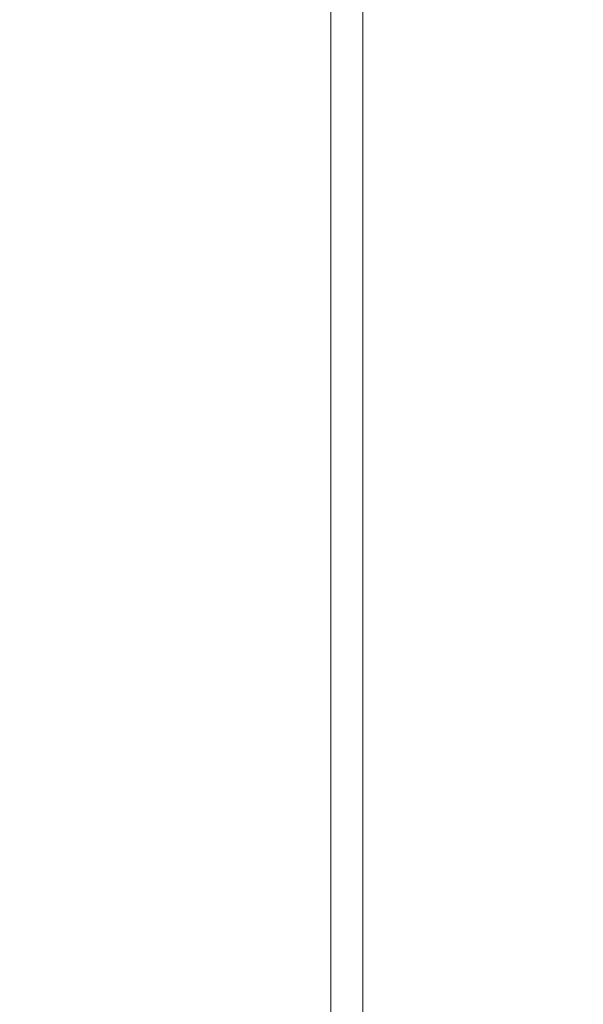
# Model space of a CAD drawing. Header units: millimetres. Extents: x -30280 to 309309, y -17460 to 4378.
# Tile 933 of 1056: x 254294 to 254647, y -12844 to -12228. Entities that reach past the tile are written whole.
import ezdxf

# ---------------------------------------------------------------- set-up
doc = ezdxf.new("R2010")
doc.units = ezdxf.units.MM
doc.header["$MEASUREMENT"] = 0
doc.linetypes.add('Wipeout_Contour', pattern=[1000, 0, -1000])
doc.layers.add('Nuevo_08_E_Envans secs', color=7, linetype='Continuous')
doc.layers.add('Nuevo_Puertas Archicad', color=7, linetype='Continuous')
doc.layers.add('Nuevo_Puertas Archicad_Pluma_Nº__3', color=7, linetype='Continuous', lineweight=5, true_color=0xa4a4a4)

# ---------------------------------------------------------------- blocks, each defined once
blk = doc.blocks.new('Elem Sección_541_6', base_point=(235890.59, -13459.98))
at = {"color": 254, "linetype": 'Wipeout_Contour', "lineweight": 0, "ltscale": 1517989.291840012}
blk.add_wipeout([(248979.88, -11359.98), (254508.64, -11359.98), (254508.64, -13457.98), (254654.2, -13457.98), (254654.2, -11012.98), (248979.88, -11012.98)], dxfattribs=at).dxf.layer = 'Nuevo_08_E_Envans secs'
blk = doc.blocks.new('Elem Sección_542_6', base_point=(235890.59, -13459.98))
at = {"color": 254, "linetype": 'Wipeout_Contour', "lineweight": 0, "ltscale": 1019215.405339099}
blk.add_wipeout([(254488.64, -13457.98), (254508.64, -13457.98), (254508.64, -11391.98), (254488.64, -11391.98)], dxfattribs=at).dxf.layer = 'Nuevo_Puertas Archicad'
at = {"layer": 'Nuevo_Puertas Archicad_Pluma_Nº__3', "color": 253, "linetype": 'Continuous', "lineweight": 5, "true_color": 0xa4a4a4}
blk.add_line((254508.64, -13457.98), (254508.64, -11391.98), dxfattribs=at)
at = {"color": 254, "linetype": 'Wipeout_Contour', "lineweight": 0, "ltscale": 1017056.928683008}
blk.add_wipeout([(253428.64, -13457.98), (254488.64, -13457.98), (254488.64, -11379.98), (253428.64, -11379.98)], dxfattribs=at).dxf.layer = 'Nuevo_Puertas Archicad'
at = {"layer": 'Nuevo_Puertas Archicad_Pluma_Nº__3', "color": 253, "linetype": 'Continuous', "lineweight": 5, "true_color": 0xa4a4a4}
blk.add_line((254488.64, -11379.98), (254488.64, -13457.98), dxfattribs=at)

msp = doc.modelspace()

# ---------------------------------------------------------------- block references
at = {"layer": 'Nuevo_08_E_Envans secs', "lineweight": 0}
msp.add_blockref('Elem Sección_541_6', (235890.59, -13459.98), dxfattribs=at)

# ---------------------------------------------------------------- next in the draw order: block references
at = {"layer": 'Nuevo_Puertas Archicad', "lineweight": 0}
msp.add_blockref('Elem Sección_542_6', (235890.59, -13459.98), dxfattribs=at)

doc.saveas('drawing.dxf')
